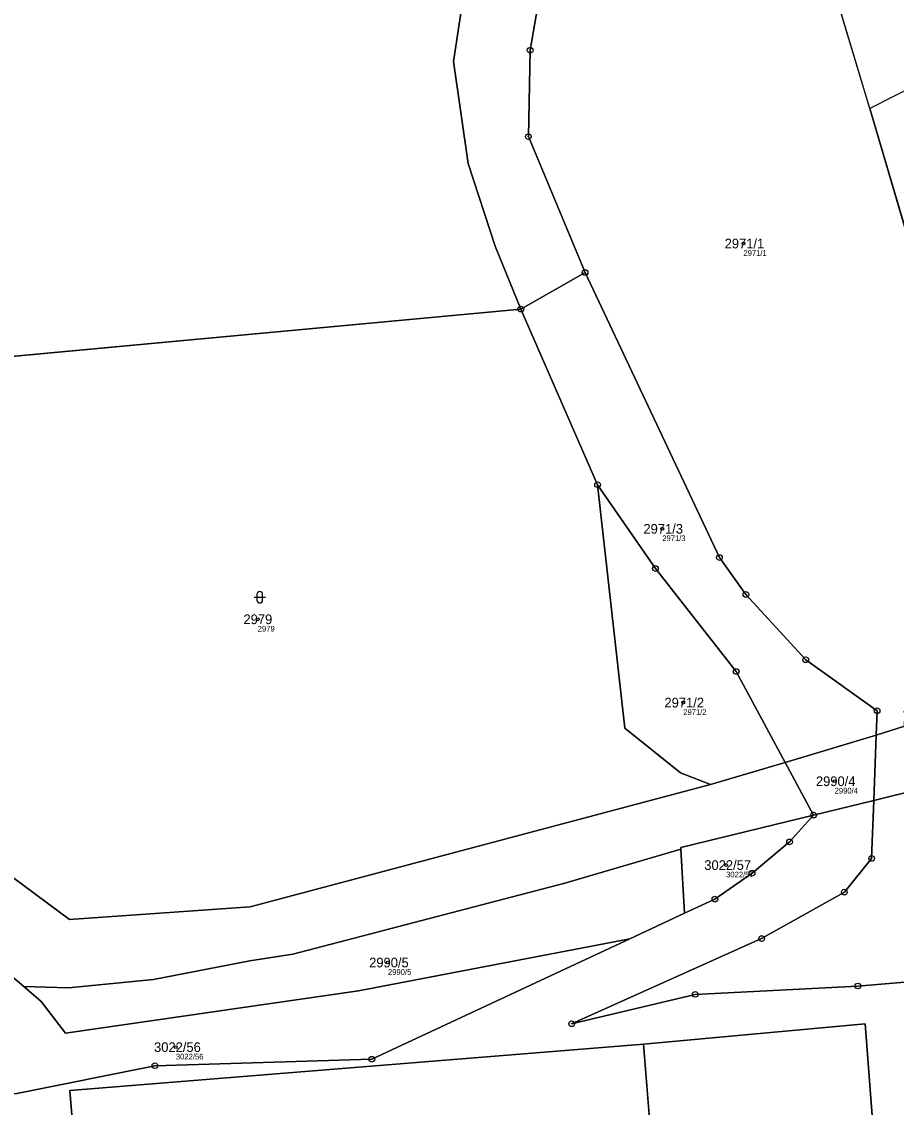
# Model space of a CAD drawing. Extents: x -751550 to -746116, y -1055108 to -1050700.
# Drawn here: x -749998 to -749844.3, y -1052243 to -1052052.3 of the extents above; entities that cross this region are included whole.
import ezdxf

# ---------------------------------------------------------------- set-up
doc = ezdxf.new("R2010")
doc.units = 0
for name, color, linetype in [('Definiční body', 7, 'Continuous'), ('Hranice parcel', 7, 'Continuous'), ('Parcelní čísla', 7, 'Continuous'), ('Polygon budovy', 7, 'Continuous'), ('Polygon ku', 7, 'Continuous'), ('Polygon parcely', 7, 'Continuous'), ('Vnitřní kresba', 7, 'Continuous'), ('Značky bodu BP', 7, 'Continuous'), ('Značky kultur', 7, 'Continuous')]:
    doc.layers.add(name, color=color, linetype=linetype)

msp = doc.modelspace()

# ---------------------------------------------------------------- linework, layer by layer
at = {"layer": 'Definiční body'}
for centre in [(-749871.19, -1052091.23), (-749885.45, -1052141.34), (-749956.52, -1052157.23), (-749881.76, -1052171.87), (-749855.16, -1052185.68), (-749874.23, -1052200.41), (-749933.64, -1052217.53), (-749970.9, -1052232.39)]:
    msp.add_circle(centre, 0.25, dxfattribs=at)
at = {"layer": 'Hranice parcel'}
for p, q in [((-749848.96, -1052067.49), (-749863.89, -1052017.89)), ((-749841.14, -1052063.53), (-749848.96, -1052067.49)), ((-749848.96, -1052067.49), (-749824.05, -1052152.32)), ((-749899.01, -1052096.31), (-749910.3, -1052102.74)), ((-750043.41, -1052115.12), (-749910.3, -1052102.74)), ((-749910.3, -1052102.74), (-749896.81, -1052133.59)), ((-749886.65, -1052148.31), (-749896.81, -1052133.59)), ((-749872.46, -1052166.4), (-749886.65, -1052148.31)), ((-749863.86, -1052182.36), (-749872.46, -1052166.4)), ((-749847.7, -1052173.3), (-749847.86, -1052177.58)), ((-749863.86, -1052182.36), (-749847.86, -1052177.58)), ((-749847.86, -1052177.58), (-749848.29, -1052189.08)), ((-749876.99, -1052186.28), (-749863.86, -1052182.36)), ((-749858.86, -1052191.62), (-749863.86, -1052182.36)), ((-749848.29, -1052189.08), (-749839.82, -1052186.98)), ((-749858.86, -1052191.62), (-749848.29, -1052189.08)), ((-749848.67, -1052199.25), (-749848.29, -1052189.08)), ((-749863.09, -1052196.34), (-749858.86, -1052191.62)), ((-750025.81, -1052197.99), (-749997.64, -1052221.75)), ((-749902.58, -1052203.57), (-749882.17, -1052197.63)), ((-749882.17, -1052197.63), (-749881.54, -1052208.88)), ((-749881.54, -1052208.88), (-749876.21, -1052206.39)), ((-749881.54, -1052208.88), (-749891.17, -1052213.37)), ((-749936.47, -1052234.51), (-749891.17, -1052213.37)), ((-749997.64, -1052221.75), (-749989.78, -1052222))]:
    msp.add_line(p, q, dxfattribs=at)
for points in [[(-749910.3, -1052102.74), (-749914.82, -1052091.66), (-749919.53, -1052077.18), (-749922.14, -1052059.25), (-749917.91, -1052031.43), (-749911.5, -1052017.07), (-749879.39, -1051973.07)], [(-749868.51, -1051981.74), (-749891.26, -1052014.25), (-749905.5, -1052038.92), (-749908.66, -1052057.27), (-749908.98, -1052072.45), (-749899.01, -1052096.31)], [(-749899.01, -1052096.31), (-749875.4, -1052146.39), (-749870.76, -1052152.86), (-749860.25, -1052164.34), (-749847.7, -1052173.3)], [(-750043.41, -1052115.12), (-750028.43, -1052140.14), (-750011.71, -1052193.6), (-749989.61, -1052209.99), (-749957.83, -1052207.77), (-749876.99, -1052186.28)], [(-749896.81, -1052133.59), (-749892, -1052176.37), (-749882.26, -1052184.22), (-749876.99, -1052186.28)], [(-749847.86, -1052177.58), (-749842.88, -1052175.98), (-749842.92, -1052175.14), (-749842.48, -1052175.04), (-749842.96, -1052173.39), (-749830.29, -1052166.57), (-749828.05, -1052164.51), (-749826.29, -1052161.94), (-749824.95, -1052159.03), (-749824.33, -1052156.1), (-749824.05, -1052152.32)], [(-749882.17, -1052197.63), (-749882.19, -1052197.31), (-749858.86, -1052191.62)], [(-749876.21, -1052206.39), (-749869.66, -1052201.84), (-749863.09, -1052196.34)], [(-749821.63, -1052219.19), (-749851.09, -1052221.65), (-749879.66, -1052223.12), (-749901.37, -1052228.29), (-749867.99, -1052213.31), (-749853.46, -1052205.15), (-749848.67, -1052199.25)], [(-749989.78, -1052222), (-749974.82, -1052220.52), (-749957.91, -1052217.25), (-749950.35, -1052216.03), (-749902.58, -1052203.57)], [(-749891.17, -1052213.37), (-749938.8, -1052222.49), (-749990.29, -1052229.94), (-749994.56, -1052224.35), (-749997.64, -1052221.75)], [(-749987.32, -1052267.11), (-749989.51, -1052239.98), (-749888.75, -1052231.89), (-749849.82, -1052228.31), (-749847.71, -1052255.93), (-749886.63, -1052259.09)], [(-750022.78, -1052236.49), (-750021.94, -1052237.67), (-750018.33, -1052240.6), (-749998.84, -1052240.56), (-749974.59, -1052235.65), (-749936.47, -1052234.51)]]:
    msp.add_lwpolyline(points, dxfattribs=at)
at = {"layer": 'Polygon budovy'}
msp.add_lwpolyline([(-749913.72, -1052258.74), (-749905.68, -1052258.09), (-749906.27, -1052250.11), (-749887.41, -1052248.6), (-749888.75, -1052231.89), (-749989.51, -1052239.98), (-749987.32, -1052267.11), (-749951.01, -1052264.23), (-749950.79, -1052264.21), (-749950.75, -1052264.48), (-749944.3, -1052264), (-749944.45, -1052262.36), (-749942.48, -1052262.13), (-749942.32, -1052263.57), (-749941.36, -1052263.49), (-749913.53, -1052261.2)], close=True, dxfattribs=at)
at = {"layer": 'Polygon ku'}
msp.add_lwpolyline([(-749670.12, -1052068.34), (-749694.24, -1052059.43), (-749734.94, -1052036.87), (-749739.68, -1052037.54), (-749796.87, -1052043.47), (-749803.43, -1052044.4), (-749824.8, -1052055.24), (-749832.05, -1052058.92), (-749834.05, -1052059.94), (-749841.14, -1052063.53), (-749848.96, -1052067.49), (-749863.89, -1052017.89), (-749867.16, -1052007.03), (-749867.07, -1051982.89), (-749868.51, -1051981.74), (-749869.77, -1051980.74), (-749873.96, -1051977.46), (-749879.39, -1051973.07)], dxfattribs=at)
at = {"layer": 'Polygon parcely'}
for points in [[(-750095.04, -1052086.07), (-750079.51, -1052091.33), (-750069.83, -1052095.84), (-750061.93, -1052100.38), (-750047.62, -1052113.33), (-750043.41, -1052115.12), (-749910.3, -1052102.74), (-749914.82, -1052091.66), (-749919.53, -1052077.18), (-749922.14, -1052059.25), (-749917.91, -1052031.43), (-749911.5, -1052017.07), (-749879.39, -1051973.07), (-749871.85, -1051963.84), (-749854.35, -1051939.72)], [(-749824.05, -1052152.32), (-749848.96, -1052067.49), (-749863.89, -1052017.89), (-749867.16, -1052007.03), (-749867.07, -1051982.89), (-749868.51, -1051981.74), (-749891.26, -1052014.25), (-749905.5, -1052038.92), (-749908.66, -1052057.27), (-749908.98, -1052072.45), (-749899.01, -1052096.31), (-749875.4, -1052146.39), (-749870.76, -1052152.86), (-749860.25, -1052164.34), (-749847.7, -1052173.3), (-749847.86, -1052177.58), (-749842.88, -1052175.98)], [(-749752.93, -1052260.44), (-749759.95, -1052239.68), (-749765.73, -1052225.51), (-749797.5, -1052145.85), (-749797.85, -1052146), (-749798.07, -1052145.47), (-749788.58, -1052141.47), (-749790.33, -1052137.25), (-749808.12, -1052089.76), (-749824.8, -1052055.24), (-749832.05, -1052058.92), (-749834.05, -1052059.94), (-749841.14, -1052063.53), (-749848.96, -1052067.49), (-749824.05, -1052152.32), (-749788.15, -1052204.05), (-749785.27, -1052209.3), (-749780.5, -1052220.4), (-749776.83, -1052230.12), (-749771.79, -1052241.99), (-749769.39, -1052247.98)], [(-750025.81, -1052197.99), (-749997.64, -1052221.75), (-749989.78, -1052222), (-749974.82, -1052220.52), (-749957.91, -1052217.25), (-749950.35, -1052216.03), (-749902.58, -1052203.57), (-749882.17, -1052197.63), (-749882.19, -1052197.31), (-749858.86, -1052191.62), (-749863.86, -1052182.36), (-749876.99, -1052186.28), (-749957.83, -1052207.77), (-749989.61, -1052209.99), (-750011.71, -1052193.6)], [(-749821.63, -1052219.19), (-749851.09, -1052221.65), (-749879.66, -1052223.12), (-749901.37, -1052228.29), (-749867.99, -1052213.31), (-749853.46, -1052205.15), (-749848.67, -1052199.25), (-749848.29, -1052189.08), (-749858.86, -1052191.62), (-749863.09, -1052196.34), (-749869.66, -1052201.84), (-749876.21, -1052206.39), (-749881.54, -1052208.88), (-749891.17, -1052213.37), (-749936.47, -1052234.51), (-749974.59, -1052235.65), (-749998.84, -1052240.56), (-750018.33, -1052240.6), (-750021.94, -1052237.67), (-750022.78, -1052236.49), (-750027.66, -1052237.07)], [(-749987.32, -1052267.11), (-749989.51, -1052239.98), (-749888.75, -1052231.89), (-749849.82, -1052228.31), (-749847.71, -1052255.93)]]:
    msp.add_lwpolyline(points, dxfattribs=at)
for points in [[(-749868.51, -1051981.74), (-749869.77, -1051980.74), (-749873.96, -1051977.46), (-749879.39, -1051973.07), (-749911.5, -1052017.07), (-749917.91, -1052031.43), (-749922.14, -1052059.25), (-749919.53, -1052077.18), (-749914.82, -1052091.66), (-749910.3, -1052102.74), (-749899.01, -1052096.31), (-749908.98, -1052072.45), (-749908.66, -1052057.27), (-749905.5, -1052038.92), (-749891.26, -1052014.25)], [(-749847.86, -1052177.58), (-749847.7, -1052173.3), (-749860.25, -1052164.34), (-749870.76, -1052152.86), (-749875.4, -1052146.39), (-749899.01, -1052096.31), (-749910.3, -1052102.74), (-749896.81, -1052133.59), (-749886.65, -1052148.31), (-749872.46, -1052166.4), (-749863.86, -1052182.36)], [(-749876.99, -1052186.28), (-749882.26, -1052184.22), (-749892, -1052176.37), (-749896.81, -1052133.59), (-749910.3, -1052102.74), (-750043.41, -1052115.12), (-750028.43, -1052140.14), (-750011.71, -1052193.6), (-749989.61, -1052209.99), (-749957.83, -1052207.77)], [(-749892, -1052176.37), (-749882.26, -1052184.22), (-749876.99, -1052186.28), (-749863.86, -1052182.36), (-749872.46, -1052166.4), (-749886.65, -1052148.31), (-749896.81, -1052133.59)], [(-749788.15, -1052204.05), (-749824.05, -1052152.32), (-749824.33, -1052156.1), (-749824.95, -1052159.03), (-749826.29, -1052161.94), (-749828.05, -1052164.51), (-749830.29, -1052166.57), (-749842.96, -1052173.39), (-749842.48, -1052175.04), (-749842.92, -1052175.14), (-749842.88, -1052175.98), (-749847.86, -1052177.58), (-749848.29, -1052189.08), (-749839.82, -1052186.98), (-749831.42, -1052184.29), (-749822.92, -1052183.36), (-749816.44, -1052183.27), (-749810.17, -1052184.62), (-749804.38, -1052187.39), (-749799.17, -1052191.5), (-749794.27, -1052195.69), (-749790.55, -1052200.96)], [(-749858.86, -1052191.62), (-749848.29, -1052189.08), (-749847.86, -1052177.58), (-749863.86, -1052182.36)], [(-749810.22, -1052194.74), (-749819.27, -1052193.57), (-749832.32, -1052194.45), (-749835.8, -1052193.81), (-749837.78, -1052191.95), (-749838.28, -1052190.39), (-749838.91, -1052190.45), (-749839.82, -1052186.98), (-749848.29, -1052189.08), (-749848.67, -1052199.25), (-749853.46, -1052205.15), (-749867.99, -1052213.31), (-749901.37, -1052228.29), (-749879.66, -1052223.12), (-749851.09, -1052221.65), (-749821.63, -1052219.19), (-749815.61, -1052212.13), (-749807.82, -1052195.23)], [(-749876.21, -1052206.39), (-749869.66, -1052201.84), (-749863.09, -1052196.34), (-749858.86, -1052191.62), (-749882.19, -1052197.31), (-749882.17, -1052197.63), (-749881.54, -1052208.88)], [(-749974.59, -1052235.65), (-749936.47, -1052234.51), (-749891.17, -1052213.37), (-749938.8, -1052222.49), (-749990.29, -1052229.94), (-749994.56, -1052224.35), (-749997.64, -1052221.75), (-750025.81, -1052197.99), (-750026.56, -1052221.77), (-750026.1, -1052227.28), (-750018.07, -1052226.68), (-750017.31, -1052236.06), (-750022.78, -1052236.49), (-750021.94, -1052237.67), (-750018.33, -1052240.6), (-749998.84, -1052240.56)], [(-749989.78, -1052222), (-749997.64, -1052221.75), (-749994.56, -1052224.35), (-749990.29, -1052229.94), (-749938.8, -1052222.49), (-749891.17, -1052213.37), (-749881.54, -1052208.88), (-749882.17, -1052197.63), (-749902.58, -1052203.57), (-749950.35, -1052216.03), (-749957.91, -1052217.25), (-749974.82, -1052220.52)], [(-749942.32, -1052263.57), (-749941.36, -1052263.49), (-749913.53, -1052261.2), (-749913.72, -1052258.74), (-749905.68, -1052258.09), (-749906.27, -1052250.11), (-749887.41, -1052248.6), (-749886.63, -1052259.09), (-749847.71, -1052255.93), (-749849.82, -1052228.31), (-749888.75, -1052231.89), (-749989.51, -1052239.98), (-749987.32, -1052267.11), (-749951.01, -1052264.23), (-749950.79, -1052264.21), (-749950.75, -1052264.48), (-749944.3, -1052264), (-749944.45, -1052262.36), (-749942.48, -1052262.13)]]:
    msp.add_lwpolyline(points, close=True, dxfattribs=at)
at = {"layer": 'Vnitřní kresba'}
msp.add_line((-749888.75, -1052231.89), (-749887.41, -1052248.6), dxfattribs=at)
at = {"layer": 'Značky bodu BP'}
for centre, radius in [((-749908.66, -1052057.27), 0.5), ((-749908.66, -1052057.27), 0.0303), ((-749908.98, -1052072.45), 0.5), ((-749908.98, -1052072.45), 0.0303), ((-749899.01, -1052096.31), 0.5), ((-749899.01, -1052096.31), 0.0303), ((-749910.3, -1052102.74), 0.5), ((-749910.3, -1052102.74), 0.0303), ((-749896.81, -1052133.59), 0.5), ((-749896.81, -1052133.59), 0.0303), ((-749875.4, -1052146.39), 0.5), ((-749875.4, -1052146.39), 0.0303), ((-749886.65, -1052148.31), 0.5), ((-749886.65, -1052148.31), 0.0303), ((-749870.76, -1052152.86), 0.5), ((-749870.76, -1052152.86), 0.0303), ((-749860.25, -1052164.34), 0.5), ((-749860.25, -1052164.34), 0.0303), ((-749872.46, -1052166.4), 0.5), ((-749872.46, -1052166.4), 0.0303), ((-749847.7, -1052173.3), 0.5), ((-749847.7, -1052173.3), 0.0303), ((-749858.86, -1052191.62), 0.5), ((-749858.86, -1052191.62), 0.0303), ((-749863.09, -1052196.34), 0.5), ((-749863.09, -1052196.34), 0.0303), ((-749848.67, -1052199.25), 0.5), ((-749848.67, -1052199.25), 0.0303), ((-749869.66, -1052201.84), 0.5), ((-749869.66, -1052201.84), 0.0303), ((-749876.21, -1052206.39), 0.5), ((-749876.21, -1052206.39), 0.0303), ((-749853.46, -1052205.15), 0.5), ((-749853.46, -1052205.15), 0.0303), ((-749867.99, -1052213.31), 0.5), ((-749867.99, -1052213.31), 0.0303), ((-749851.09, -1052221.65), 0.5), ((-749851.09, -1052221.65), 0.0303), ((-749879.66, -1052223.12), 0.5), ((-749879.66, -1052223.12), 0.0303), ((-749901.37, -1052228.29), 0.5), ((-749901.37, -1052228.29), 0.0303), ((-749936.47, -1052234.51), 0.5), ((-749936.47, -1052234.51), 0.0303), ((-749974.59, -1052235.65), 0.5), ((-749974.59, -1052235.65), 0.0303)]:
    msp.add_circle(centre, radius, dxfattribs=at)
at = {"layer": 'Značky kultur'}
for p, q in [((-749956.66, -1052152.86), (-749956.66, -1052153.86)), ((-749955.66, -1052153.86), (-749955.66, -1052152.86)), ((-749957.16, -1052153.36), (-749955.16, -1052153.36))]:
    msp.add_line(p, q, dxfattribs=at)
for centre, start, end in [((-749956.16, -1052152.86), 0, 180), ((-749956.16, -1052153.86), 180, 359.9879)]:
    msp.add_arc(centre, 0.5, start, end, dxfattribs=at)

# ---------------------------------------------------------------- texts
at = {"layer": 'Definiční body'}
for s, p in [('2971/1', (-749871.19, -1052093.39)), ('2971/3', (-749885.45, -1052143.5)), ('2979', (-749956.52, -1052159.39)), ('2971/2', (-749881.76, -1052174.03)), ('2990/4', (-749855.16, -1052187.84)), ('3022/57', (-749874.23, -1052202.57)), ('2990/5', (-749933.64, -1052219.69)), ('3022/56', (-749970.9, -1052234.55))]:
    msp.add_text(s, height=1, dxfattribs=at).set_placement(p)
at = {"layer": 'Parcelní čísla'}
for s, p in [('2971/1', (-749874.49, -1052092.08)), ('2971/3', (-749888.76, -1052142.19)), ('2979', (-749959.03, -1052158.08)), ('2971/2', (-749885.07, -1052172.72)), ('2990/4', (-749858.46, -1052186.53)), ('3022/57', (-749878.07, -1052201.26)), ('2990/5', (-749936.95, -1052218.38)), ('3022/56', (-749974.74, -1052233.24))]:
    msp.add_text(s, height=1.7, dxfattribs=at).set_placement(p)

doc.saveas('drawing.dxf')
